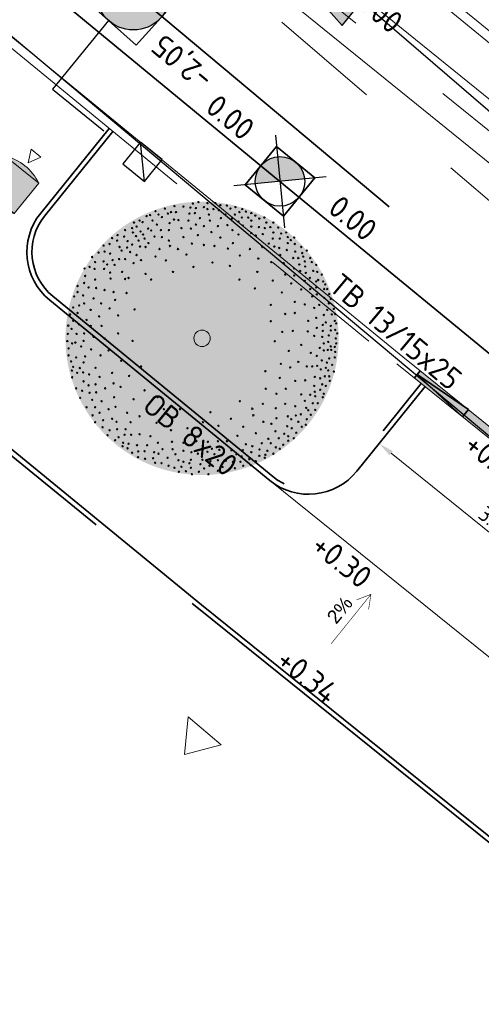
# Model space of a CAD drawing. Header units: metres. Extents: x 92403 to 95147, y 464428 to 465602.
# Tile 444 of 568: x 93223 to 93231, y 465119 to 465135. Entities that reach past the tile are written whole.
import ezdxf
from ezdxf.enums import TextEntityAlignment as Align

# ---------------------------------------------------------------- set-up
doc = ezdxf.new("R2010")
doc.units = ezdxf.units.M
for name, pattern in [('RI-DRAINAGE', [19.2, 6, -1.8, 1.8, -1.8, 2.4, -1.8, 1.8, -1.8]), ('RI-GWA', [18.45, 6, -1.8, 1.75, -1.8, 1.75, -1.8, 1.75, -1.8]), ('RI-HWA', [7.4, 5, -2.4]), ('RI-HWA_KOLKAANSLUITING', [4.3, 2.5, -1.8]), ('VH-OPSLUITBAND_80X200', [14, 8, -2, 2, -2]), ('VH-TROTTOIRBAND', [15, 5, -2, 2, -2, 2, -2])]:
    doc.linetypes.add(name, pattern=pattern)
doc.layers.get('0').update_dxf_attribs({"linetype": 'CONTINUOUS'})
doc.layers.get('Defpoints').update_dxf_attribs({"linetype": 'CONTINUOUS'})
for name, color, linetype, lineweight, true_color in [('B-OI-RI-GWA_TRANSPORTLEIDING-G', 7, 'RI-GWA', 18, 0xff8400), ('N-OI-RI-DRAINAGE_DRAIN_PVC-G', 7, 'RI-DRAINAGE', 18, 0x00ff04), ('N-OI-RI-HWA_RIOOLPUT_INSPECTIEPUT-S', 7, 'CONTINUOUS', 25, 0x007bff), ('N-OI-RI-HWA_STROOMRICHTING-S', 7, 'CONTINUOUS', 25, 0x007bff), ('N-OI-RI-HWA_TRANSPORTLEIDING-G', 7, 'RI-HWA', 35, 0x007bff), ('N-RO-GR-BOOM-V', 7, 'CONTINUOUS', 18, 0x002600)]:
    doc.layers.add(name, color=color, linetype=linetype, lineweight=lineweight, true_color=true_color)
for name, color, linetype, lineweight in [('B-RO-OG-TOPOGRAFIE_BEBOUWING_ENTREE-S', 7, 'CONTINUOUS', 5), ('B-WE-RI-GWA_STROOMRICHTING-S', 30, 'CONTINUOUS', 25), ('B-WE-VH-VERHARDING_FUNDERING-G', 252, 'CONTINUOUS', 18), ('hulplijn tijdelijk', 7, 'CONTINUOUS', 18), ('N-RO-IE-MEUBILAIR_WEGMEUBILAIR_AFVALBAK-140L-S', 7, 'CONTINUOUS', 9), ('N-WE-GW-ONTGRAVING-V', 2, 'CONTINUOUS', 30), ('N-WE-RI-HWA_KOLK_STRAATKOLK-S', 150, 'CONTINUOUS', 25), ('N-WE-RI-HWA_KOLK_TROTTOIRKOLK-S', 150, 'CONTINUOUS', 25), ('N-WE-RI-HWA_KOLKAANSLUITING-G', 150, 'RI-HWA_KOLKAANSLUITING', 25), ('N-WE-VH-KANTOPSLUITING_ELEMENT_VERLOOPBAND-G', 252, 'CONTINUOUS', 35), ('N-WE-VH-KANTOPSLUITING_OPSLUITBAND_80X200-G', 7, 'VH-OPSLUITBAND_80X200', 35), ('N-WE-VH-KANTOPSLUITING_TROTTOIRBAND-G', 7, 'VH-TROTTOIRBAND', 35), ('N-WE-VH-KANTOPSLUITING_TROTTOIRBAND_130 150-T18', 10, 'CONTINUOUS', 18), ('N-WE-VH-KANTOPSLUITING_VOORKANTBAND-G', 50, 'CONTINUOUS', 35), ('N-WE-VH-VERHARDING_BETON_INRITBLOKKEN-A', 253, 'CONTINUOUS', 0), ('V-OI-RI-GWA_RIOOLPUT_INSPECTIEPUT-S', 30, 'CONTINUOUS', 25), ('V-WE-RI-GWA_STROOMRICHTING-S', 30, 'CONTINUOUS', 25), ('V-WE-RI-VOLSCHUIMEN-G', 130, 'CONTINUOUS-V', 35), ('X-XX-AL-HOOGTELABEL-T-afschot', 7, 'CONTINUOUS', 18), ('X-XX-AL-HOOGTELABEL-T18', 7, 'CONTINUOUS', 18), ('X-XX-AL-M', 7, 'CONTINUOUS', 18)]:
    doc.layers.add(name, color=color, linetype=linetype, lineweight=lineweight)
doc.layers.add('N-RO-GR-BOOM-S', color=7, linetype='CONTINUOUS', lineweight=9, true_color=0x005700, transparency=0.3)
doc.styles.add('1_500_2mm', font='arial.ttf', dxfattribs={"height": 1})
doc.styles.add('NLCS-ISO', font='NLCS-ISO.ttf')
doc.styles.add('NLCS-ISO-M100-T25', font='NLCS-ISO.ttf', dxfattribs={"height": 0.25})
doc.styles.add('NLCS-ISO-M200-T18', font='NLCS-ISO.ttf', dxfattribs={"height": 0.36})
doc.linetypes.add('CONTINUOUS-V', pattern='A,3.5,[24,NLCS.SHX,S=0.5,R=0,X=0,Y=0],3.5', length=7)
doc.dimstyles.new('NLCS-M100-T25-PIJL_L2_H1', dxfattribs={"dimscale": 0.1, "dimtxt": 2.5, "dimasz": 2.5, "dimexe": 2, "dimexo": 2, "dimgap": 0.7, "dimtad": 1, "dimzin": 0, "dimdsep": 46, "dimtxsty": 'NLCS-ISO-M100-T25', "dimcen": 0, "dimdle": 2, "dimclrd": 256, "dimclre": 256, "dimclrt": 256, "dimadec": 1, "dimazin": 0, "dimtfac": 1, "dimtdec": 3, "dimtofl": 0, "dimtmove": 0, "dimatfit": 3, "dimfxl": 2, "dimfxlon": 1, "dimtfillclr": 256, "dimtolj": 1, "dimtzin": 0, "dimlwd": -1, "dimlwe": -1, "dimarcsym": 0})

# ---------------------------------------------------------------- blocks, each defined once
blk = doc.blocks.new('SRO-BEBOUWING_ENTREE')
blk.add_lwpolyline([(0, 0.35), (0, -0.35), (0.5, 0)], close=True)
blk = doc.blocks.new('afvalbak 140l')
at = {"layer": 'N-RO-IE-MEUBILAIR_WEGMEUBILAIR_AFVALBAK-140L-S', "true_color": 0x939598}
h = blk.add_hatch(color=252, dxfattribs=at)
h.dxf.hatch_style = 1
edge = h.paths.add_edge_path()
edge.add_arc((-0.113, -0.347), 0.811, 120.1241, 171.2291)
edge.add_line((-0.915, -0.223), (-0.395, -0.578))
edge.add_arc((-0.802, 0.124), 0.811, 300.1241, 351.2291)
edge.add_line((0, 0), (-0.52, 0.355))
at = {"layer": 'N-RO-IE-MEUBILAIR_WEGMEUBILAIR_AFVALBAK-140L-S', "flags": 128}
for points in [[(-0.944, 0.353), (-0.835, 0.157), (-1.057, 0.188), (-0.944, 0.353)], [(-0.52, 0.355), (-0.915, -0.223), (-0.395, -0.578), (0, 0), (-0.52, 0.355)], [(0.021, -0.56), (0.134, -0.395), (-0.087, -0.365), (0.021, -0.56)]]:
    blk.add_lwpolyline(points, dxfattribs=at)
for points in [[(-0.915, -0.223, -0.226759), (-0.52, 0.355, -1.423564)], [(-0.395, -0.578, 0.226759), (0, 0, 1.423564)]]:
    blk.add_lwpolyline(points, format="xyb", dxfattribs=at)
blk = doc.blocks.new('*D75')
at = {"layer": 'Defpoints', "color": 0, "transparency": 16777216}
for p in [(93229.938, 465128.839), (93229.143, 465127.854), (93232.738, 465126.576)]:
    blk.add_point(p, dxfattribs=at)
at = {"layer": 'X-XX-AL-M', "transparency": 16777216}
for p, q in [((93229.268, 465128.01), (93229.017, 465127.699)), ((93231.748, 465125.749), (93229.337, 465127.697)), ((93232.068, 465125.748), (93231.817, 465125.436))]:
    blk.add_line(p, q, dxfattribs=at)
for points in [[(93229.363, 465127.73), (93229.311, 465127.665), (93229.143, 465127.854)], [(93231.775, 465125.782), (93231.722, 465125.717), (93231.943, 465125.592)]]:
    blk.add_solid(points, dxfattribs=at)
at = {"layer": 'X-XX-AL-M', "transparency": 16777216, "insert": (93231.022, 465126.587), "char_height": 0.25, "attachment_point": 5, "rotation": 321.0633, "style": 'NLCS-ISO-M100-T25'}
blk.add_mtext('\\A1;3.60', dxfattribs=at)
blk = doc.blocks.new('TROTTOIRKOLK 450X450')
at = {"layer": 'N-WE-RI-HWA_KOLK_TROTTOIRKOLK-S'}
blk.add_line((-0.45, 0), (0, 0.45), dxfattribs=at)
at = {"layer": 'N-WE-RI-HWA_KOLK_TROTTOIRKOLK-S', "flags": 128}
blk.add_lwpolyline([(-0.45, 0), (0, 0), (0, 0.45), (-0.45, 0.45)], close=True, dxfattribs=at)
blk = doc.blocks.new('*U263')
at = {"ltscale": 0.1, "style": 'NLCS-ISO'}
blk.add_attdef('JVA', text='', height=1.8, dxfattribs=at).set_placement((0, 4.6), align=Align.TOP_CENTER)
for tag, p in [('BOBL', (-114.075, 0)), ('MAT', (-0.5, -3.74))]:
    blk.add_attdef(tag, text='', height=1.8, dxfattribs=at).set_placement(p, align=Align.BOTTOM_RIGHT)
for tag, p in [('BOBR', (115.149, 0)), ('DIA', (0.5, -3.74))]:
    blk.add_attdef(tag, text='', height=1.8, dxfattribs=at).set_placement(p, align=Align.BOTTOM_LEFT)
at = {"ltscale": 0.1, "style": 'NLCS-ISO', "flags": 1}
blk.add_attdef('PUTNR-L', text='', height=1.8, dxfattribs=at).set_placement((-0.822, -5.885), align=Align.BOTTOM_RIGHT)
blk.add_attdef('PUTNR-L', text='', height=1.8, dxfattribs=at).set_placement((1.948, -5.77), align=Align.BOTTOM_LEFT)
blk = doc.blocks.new('N-SRI-PUT_HWA-SO')
h = blk.add_hatch(color=256)
h.dxf.hatch_style = 1
h.paths.add_polyline_path([(-2, 0, 1), (2, 0, 1)])
at = {"lineweight": -3, "flags": 128}
blk.add_lwpolyline([(-2, -2), (2, -2), (2, 2), (-2, 2)], close=True, dxfattribs=at)
at = {"lineweight": -3}
blk.add_circle((0, 0), 2, dxfattribs=at)
blk = doc.blocks.new('V-SRI-PUT_GWA-SO')
blk.add_hatch(color=256).paths.add_polyline_path([(1.414, 1.414, 0.664858), (-2, 0.018), (-2, -0.018, 0.196534), (-1.414, -1.414)])
at = {"ltscale": 0.1, "flags": 128}
for points in [[(-2.652, 2.652), (2.652, -2.652)], [(2.652, 2.652), (-2.652, -2.652)]]:
    blk.add_lwpolyline(points, dxfattribs=at)
at = {"flags": 128}
blk.add_lwpolyline([(-2, 2), (2, 2), (2, -2), (-2, -2)], close=True, dxfattribs=at)
at = {"lineweight": -3, "flags": 128}
blk.add_lwpolyline([(2, -2), (2, 2), (-2, 2), (-2, -2)], close=True, dxfattribs=at)
at = {"lineweight": -3}
blk.add_circle((0, 0), 2, dxfattribs=at)
blk = doc.blocks.new('*U297')
at = {"layer": 'N-RO-GR-BOOM-V', "linetype": 'ByBlock', "ltscale": 1, "transparency": 33554567}
h = blk.add_hatch(color=98, dxfattribs=at)
h.dxf.hatch_style = 1
h.set_gradient(color1=(0, 51, 0), color2=(184, 200, 91), rotation=177, centered=1, name='INVCURVED')
edge = h.paths.add_edge_path()
edge.add_arc((0, 0), 1.5, 0, 360)
at = {"color": 0, "lineweight": -2}
for centre, radius in [((-0.407, 1.424), 0.00758), ((-0.303, 1.451), 0.00758), ((-0.204, 1.445), 0.00758), ((-0.127, 1.435), 0.00758), ((-0.1, 1.478), 0.00758), ((-0.067, 1.429), 0.00758), ((-0.04, 1.495), 0.00758), ((0.021, 1.44), 0.00758), ((0.059, 1.484), 0.00758), ((0.059, 1.418), 0.00758), ((0.125, 1.418), 0.00758), ((0.147, 1.484), 0.00758), ((0.185, 1.407), 0.00758), ((0.201, 1.462), 0.00758), ((0.273, 1.456), 0.00758), ((0.311, 1.424), 0.00758), ((0.366, 1.44), 0.00758), ((0.442, 1.418), 0.00758), ((-0.686, 1.292), 0.00758), ((-0.609, 1.341), 0.00758), ((-0.571, 1.352), 0.00758), ((-0.544, 1.292), 0.00758), ((-0.511, 1.396), 0.00758), ((-0.478, 1.358), 0.00758), ((-0.44, 1.33), 0.00758), ((-0.374, 1.369), 0.00758), ((-0.341, 1.385), 0.00758), ((-0.308, 1.303), 0.00758), ((-0.286, 1.385), 0.00758), ((-0.259, 1.297), 0.00758), ((-0.149, 1.292), 0.00758), ((-0.138, 1.369), 0.00758), ((-0.078, 1.374), 0.00758), ((-0.023, 1.319), 0.00758), ((0.076, 1.358), 0.00758), ((0.087, 1.292), 0.00758), ((0.207, 1.319), 0.00758), ((0.256, 1.358), 0.00758), ((0.328, 1.314), 0.00758), ((0.361, 1.358), 0.00758), ((0.41, 1.385), 0.00758), ((0.437, 1.325), 0.00758), ((0.481, 1.391), 0.00758), ((0.508, 1.325), 0.00758), ((0.541, 1.374), 0.00758), ((0.541, 1.292), 0.00758), ((0.585, 1.347), 0.00758), ((0.629, 1.314), 0.00758), ((0.684, 1.325), 0.00758), ((-0.845, 1.188), 0.00758), ((-0.768, 1.21), 0.00758), ((-0.747, 1.27), 0.00758), ((-0.719, 1.226), 0.00758), ((-0.653, 1.275), 0.00758), ((-0.593, 1.204), 0.00758), ((-0.56, 1.183), 0.00758), ((-0.495, 1.248), 0.00758), ((-0.451, 1.188), 0.00758), ((-0.363, 1.188), 0.00758), ((-0.357, 1.265), 0.00758), ((-0.226, 1.21), 0.00758), ((-0.122, 1.204), 0.00758), ((-0.067, 1.248), 0.00758), ((0.021, 1.232), 0.00758), ((0.174, 1.232), 0.00758), ((0.278, 1.243), 0.00758), ((0.333, 1.188), 0.00758), ((0.399, 1.281), 0.00758), ((0.448, 1.237), 0.00758), ((0.541, 1.226), 0.00758), ((0.624, 1.221), 0.00758), ((0.689, 1.21), 0.00758), ((0.706, 1.27), 0.00758), ((0.75, 1.221), 0.00758), ((0.783, 1.27), 0.00758), ((0.837, 1.215), 0.00758), ((-0.988, 1.1), 0.00758), ((-0.933, 1.073), 0.00758), ((-0.928, 1.133), 0.00758), ((-0.856, 1.117), 0.00758), ((-0.758, 1.161), 0.00758), ((-0.725, 1.122), 0.00758), ((-0.697, 1.073), 0.00758), ((-0.675, 1.172), 0.00758), ((-0.648, 1.139), 0.00758), ((-0.631, 1.095), 0.00758), ((-0.522, 1.117), 0.00758), ((-0.44, 1.111), 0.00758), ((-0.363, 1.073), 0.00758), ((-0.204, 1.111), 0.00758), ((-0.045, 1.133), 0.00758), ((0.103, 1.166), 0.00758), ((0.201, 1.106), 0.00758), ((0.399, 1.139), 0.00758), ((0.541, 1.155), 0.00758), ((0.591, 1.128), 0.00758), ((0.667, 1.144), 0.00758), ((0.777, 1.095), 0.00758), ((0.783, 1.161), 0.00758), ((0.854, 1.095), 0.00758), ((0.87, 1.15), 0.00758), ((0.925, 1.161), 0.00758), ((0.941, 1.111), 0.00758), ((0.974, 1.078), 0.00758), ((1.013, 1.106), 0.00758), ((-1.081, 1.018), 0.00758), ((-1.015, 1.035), 0.00758), ((-0.906, 1.002), 0.00758), ((-0.823, 0.996), 0.00758), ((-0.818, 1.067), 0.00758), ((-0.768, 1.029), 0.00758), ((-0.681, 1.007), 0.00758), ((-0.62, 1.002), 0.00758), ((-0.588, 1.045), 0.00758), ((-0.467, 0.98), 0.00758), ((-0.352, 1.013), 0.00758), ((-0.264, 0.98), 0.00758), ((-0.111, 1.04), 0.00758), ((0.021, 1.024), 0.00758), ((0.136, 1.013), 0.00758), ((0.284, 0.985), 0.00758), ((0.339, 1.045), 0.00758), ((0.525, 0.98), 0.00758), ((0.662, 1.002), 0.00758), ((0.733, 1.04), 0.00758), ((0.794, 1.007), 0.00758), ((0.848, 0.991), 0.00758), ((0.93, 0.969), 0.00758), ((0.941, 1.045), 0.00758), ((1.018, 1.035), 0.00758), ((1.089, 1.002), 0.00758), ((-1.207, 0.892), 0.00758), ((-1.136, 0.941), 0.00758), ((-1.07, 0.952), 0.00758), ((-1.01, 0.93), 0.00758), ((-0.982, 0.859), 0.00758), ((-0.911, 0.87), 0.00758), ((-0.884, 0.963), 0.00758), ((-0.845, 0.87), 0.00758), ((-0.79, 0.947), 0.00758), ((-0.719, 0.914), 0.00758), ((-0.67, 0.859), 0.00758), ((-0.511, 0.897), 0.00758), ((-0.171, 0.919), 0.00758), ((0.415, 0.908), 0.00758), ((0.618, 0.875), 0.00758), ((0.859, 0.914), 0.00758), ((1.002, 0.881), 0.00758), ((1.024, 0.952), 0.00758), ((1.057, 0.881), 0.00758), ((1.1, 0.936), 0.00758), ((1.111, 0.897), 0.00758), ((1.149, 0.963), 0.00758), ((1.188, 0.881), 0.00758), ((-1.289, 0.766), 0.00758), ((-1.234, 0.783), 0.00758), ((-1.18, 0.761), 0.00758), ((-1.174, 0.837), 0.00758), ((-1.081, 0.843), 0.00758), ((-1.075, 0.761), 0.00758), ((-1.042, 0.81), 0.00758), ((-0.96, 0.805), 0.00758), ((-0.752, 0.826), 0.00758), ((-0.396, 0.854), 0.00758), ((-0.094, 0.783), 0.00758), ((0.114, 0.832), 0.00758), ((0.306, 0.794), 0.00758), ((0.761, 0.837), 0.00758), ((0.897, 0.826), 0.00758), ((1.013, 0.766), 0.00758), ((1.068, 0.81), 0.00758), ((1.128, 0.843), 0.00758), ((1.133, 0.788), 0.00758), ((1.204, 0.837), 0.00758), ((1.254, 0.805), 0.00758), ((-1.284, 0.684), 0.00758), ((-1.174, 0.645), 0.00758), ((-1.01, 0.722), 0.00758), ((-1.004, 0.656), 0.00758), ((-0.878, 0.728), 0.00758), ((-0.845, 0.651), 0.00758), ((-0.807, 0.662), 0.00758), ((-0.62, 0.706), 0.00758), ((-0.56, 0.645), 0.00758), ((-0.319, 0.728), 0.00758), ((0.41, 0.645), 0.00758), ((0.607, 0.728), 0.00758), ((0.914, 0.7), 0.00758), ((1.013, 0.689), 0.00758), ((1.078, 0.739), 0.00758), ((1.139, 0.717), 0.00758), ((1.182, 0.662), 0.00758), ((1.221, 0.739), 0.00758), ((1.265, 0.728), 0.00758), ((1.314, 0.7), 0.00758), ((-1.366, 0.574), 0.00758), ((-1.295, 0.607), 0.00758), ((-1.245, 0.558), 0.00758), ((-1.163, 0.552), 0.00758), ((0.58, 0.547), 0.00758), ((0.777, 0.634), 0.00758), ((0.98, 0.602), 0.00758), ((1.089, 0.536), 0.00758), ((1.128, 0.629), 0.00758), ((1.188, 0.541), 0.00758), ((1.254, 0.624), 0.00758), ((1.254, 0.558), 0.00758), ((1.276, 0.64), 0.00758), ((1.33, 0.624), 0.00758), ((1.341, 0.541), 0.00758), ((1.352, 0.591), 0.00758), ((1.374, 0.541), 0.00758), ((-1.404, 0.459), 0.00758), ((-1.366, 0.508), 0.00758), ((-1.306, 0.47), 0.00758), ((-1.191, 0.437), 0.00758), ((-1.07, 0.53), 0.00758), ((-0.971, 0.508), 0.00758), ((-0.829, 0.497), 0.00758), ((0.876, 0.503), 0.00758), ((1.21, 0.459), 0.00758), ((1.259, 0.481), 0.00758), ((1.341, 0.443), 0.00758), ((1.396, 0.486), 0.00758), ((1.413, 0.432), 0.00758), ((-1.415, 0.339), 0.00758), ((-1.349, 0.361), 0.00758), ((-1.295, 0.383), 0.00758), ((-1.108, 0.383), 0.00758), ((-1.015, 0.328), 0.00758), ((-0.955, 0.421), 0.00758), ((-0.741, 0.317), 0.00758), ((0.755, 0.366), 0.00758), ((1.018, 0.4), 0.00758), ((1.128, 0.372), 0.00758), ((1.232, 0.333), 0.00758), ((1.287, 0.366), 0.00758), ((1.391, 0.383), 0.00758), ((1.446, 0.322), 0.00758), ((-1.448, 0.262), 0.00758), ((-1.366, 0.278), 0.00758), ((-1.223, 0.311), 0.00758), ((-1.13, 0.24), 0.00758), ((-0.922, 0.251), 0.00758), ((0.914, 0.267), 0.00758), ((1.018, 0.278), 0.00758), ((1.254, 0.224), 0.00758), ((1.336, 0.256), 0.00758), ((1.374, 0.311), 0.00758), ((1.424, 0.262), 0.00758), ((1.462, 0.267), 0.00758), ((-1.468, 0.139), 0.00758), ((-1.432, 0.103), 0.00758), ((-1.415, 0.191), 0.00758), ((-1.349, 0.153), 0.00758), ((-1.267, 0.202), 0.00758), ((-1.223, 0.136), 0.00758), ((-1.103, 0.136), 0.00758), ((0.755, 0.187), 0.00758), ((1.166, 0.191), 0.00758), ((1.259, 0.114), 0.00758), ((1.325, 0.147), 0.00758), ((1.358, 0.174), 0.00758), ((1.413, 0.136), 0.00758), ((1.457, 0.191), 0.00758), ((1.473, 0.164), 0.00758), ((-1.475, 0.048), 0.00758), ((-1.377, 0.048), 0.00758), ((-1.295, 0.054), 0.00758), ((-1.191, 0.015), 0.00758), ((-1.07, -0.001), 0.00758), ((-0.922, 0.054), 0.00758), ((0, 0), 0.09), ((0.881, 0.07), 0.00758), ((0.996, 0.081), 0.00758), ((1.16, 0.076), 0.00758), ((1.232, 0.026), 0.00758), ((1.32, 0.015), 0.00758), ((1.325, 0.081), 0.00758), ((1.391, 0.032), 0.00758), ((1.413, 0.087), 0.00758), ((1.462, 0.092), 0.00758), ((1.468, -0.001), 0.00758), ((1.484, 0.054), 0.00758), ((-1.479, -0.031), 0.00758), ((-1.465, -0.111), 0.00758), ((-1.426, -0.056), 0.00758), ((-1.391, -0.047), 0.00758), ((-1.327, -0.089), 0.00758), ((-1.3, -0.028), 0.00758), ((-0.763, -0.028), 0.00758), ((0.799, -0.032), 0.00758), ((1.089, -0.072), 0.00758), ((1.292, -0.105), 0.00758), ((1.336, -0.056), 0.00758), ((1.385, -0.039), 0.00758), ((1.413, -0.089), 0.00758), ((1.457, -0.094), 0.00758), ((1.473, -0.056), 0.00758), ((-1.465, -0.187), 0.00758), ((-1.382, -0.209), 0.00758), ((-1.284, -0.198), 0.00758), ((-1.218, -0.122), 0.00758), ((-1.114, -0.187), 0.00758), ((-1.026, -0.133), 0.00758), ((0.952, -0.138), 0.00758), ((1.193, -0.16), 0.00758), ((1.259, -0.193), 0.00758), ((1.336, -0.133), 0.00758), ((1.38, -0.127), 0.00758), ((1.396, -0.22), 0.00758), ((1.418, -0.127), 0.00758), ((1.457, -0.209), 0.00758), ((1.462, -0.149), 0.00758), ((-1.437, -0.253), 0.00758), ((-1.415, -0.313), 0.00758), ((-1.342, -0.326), 0.00758), ((-1.3, -0.264), 0.00758), ((-1.169, -0.324), 0.00758), ((-0.889, -0.247), 0.00758), ((-0.67, -0.308), 0.00758), ((0.865, -0.28), 0.00758), ((0.969, -0.319), 0.00758), ((1.057, -0.258), 0.00758), ((1.149, -0.308), 0.00758), ((1.21, -0.308), 0.00758), ((1.265, -0.302), 0.00758), ((1.314, -0.242), 0.00758), ((1.358, -0.324), 0.00758), ((1.371, -0.266), 0.00758), ((1.429, -0.291), 0.00758), ((-1.429, -0.354), 0.00758), ((-1.426, -0.428), 0.00758), ((-1.371, -0.379), 0.00758), ((-1.306, -0.374), 0.00758), ((-1.24, -0.396), 0.00758), ((-1.125, -0.423), 0.00758), ((-0.988, -0.379), 0.00758), ((-0.801, -0.412), 0.00758), ((0.695, -0.361), 0.00758), ((0.854, -0.434), 0.00758), ((1.237, -0.423), 0.00758), ((1.298, -0.439), 0.00758), ((1.303, -0.341), 0.00758), ((1.347, -0.417), 0.00758), ((1.385, -0.352), 0.00758), ((1.396, -0.417), 0.00758), ((1.448, -0.365), 0.00758), ((-1.3, -0.472), 0.00758), ((-1.245, -0.516), 0.00758), ((-1.169, -0.505), 0.00758), ((-0.971, -0.494), 0.00758), ((-0.895, -0.533), 0.00758), ((1.024, -0.467), 0.00758), ((1.133, -0.461), 0.00758), ((1.232, -0.522), 0.00758), ((1.32, -0.505), 0.00758), ((1.358, -0.522), 0.00758), ((1.402, -0.467), 0.00758), ((-1.382, -0.549), 0.00758), ((-1.338, -0.653), 0.00758), ((-1.317, -0.576), 0.00758), ((-1.234, -0.598), 0.00758), ((-1.163, -0.593), 0.00758), ((-1.064, -0.549), 0.00758), ((-0.966, -0.647), 0.00758), ((-0.631, -0.571), 0.00758), ((-0.489, -0.647), 0.00758), ((0.7, -0.554), 0.00758), ((0.816, -0.609), 0.00758), ((0.919, -0.554), 0.00758), ((1.089, -0.615), 0.00758), ((1.188, -0.62), 0.00758), ((1.237, -0.587), 0.00758), ((1.243, -0.636), 0.00758), ((1.298, -0.565), 0.00758), ((1.325, -0.647), 0.00758), ((1.336, -0.609), 0.00758), ((-1.267, -0.757), 0.00758), ((-1.207, -0.675), 0.00758), ((-1.174, -0.757), 0.00758), ((-1.103, -0.691), 0.00758), ((-0.95, -0.752), 0.00758), ((-0.752, -0.669), 0.00758), ((-0.599, -0.741), 0.00758), ((0.415, -0.69), 0.00758), ((0.667, -0.719), 0.00758), ((0.914, -0.719), 0.00758), ((1.024, -0.746), 0.00758), ((1.128, -0.686), 0.00758), ((1.144, -0.763), 0.00758), ((1.215, -0.713), 0.00758), ((1.27, -0.713), 0.00758), ((-1.202, -0.845), 0.00758), ((-1.125, -0.817), 0.00758), ((-1.026, -0.779), 0.00758), ((-0.823, -0.817), 0.00758), ((-0.686, -0.856), 0.00758), ((-0.418, -0.779), 0.00758), ((-0.243, -0.779), 0.00758), ((0.092, -0.811), 0.00758), ((0.552, -0.772), 0.00758), ((0.563, -0.845), 0.00758), ((0.81, -0.768), 0.00758), ((0.941, -0.856), 0.00758), ((1.031, -0.847), 0.00758), ((1.084, -0.834), 0.00758), ((1.166, -0.79), 0.00758), ((1.193, -0.839), 0.00758), ((1.243, -0.785), 0.00758), ((-1.174, -0.921), 0.00758), ((-1.092, -0.976), 0.00758), ((-1.086, -0.899), 0.00758), ((-0.988, -0.883), 0.00758), ((-0.939, -0.916), 0.00758), ((-0.785, -0.921), 0.00758), ((-0.5, -0.927), 0.00758), ((0.01, -0.921), 0.00758), ((0.18, -0.96), 0.00758), ((0.317, -0.883), 0.00758), ((0.453, -0.971), 0.00758), ((0.673, -0.916), 0.00758), ((0.761, -0.938), 0.00758), ((0.816, -0.877), 0.00758), ((0.936, -0.965), 0.00758), ((0.98, -0.888), 0.00758), ((1.057, -0.916), 0.00758), ((1.095, -0.971), 0.00758), ((1.139, -0.949), 0.00758), ((1.149, -0.888), 0.00758), ((-1.037, -1.064), 0.00758), ((-1.015, -1.009), 0.00758), ((-0.933, -0.998), 0.00758), ((-0.917, -1.086), 0.00758), ((-0.851, -1.058), 0.00758), ((-0.84, -0.998), 0.00758), ((-0.779, -1.058), 0.00758), ((-0.686, -1.053), 0.00758), ((-0.566, -1.075), 0.00758), ((-0.341, -1.009), 0.00758), ((-0.16, -0.987), 0.00758), ((0.388, -1.069), 0.00758), ((0.591, -1.042), 0.00758), ((0.805, -1.02), 0.00758), ((0.903, -1.047), 0.00758), ((0.947, -1.075), 0.00758), ((0.985, -0.987), 0.00758), ((1.035, -1.036), 0.00758), ((-0.955, -1.119), 0.00758), ((-0.873, -1.185), 0.00758), ((-0.867, -1.146), 0.00758), ((-0.807, -1.157), 0.00758), ((-0.714, -1.174), 0.00758), ((-0.604, -1.174), 0.00758), ((-0.484, -1.146), 0.00758), ((-0.33, -1.135), 0.00758), ((-0.204, -1.146), 0.00758), ((-0.062, -1.13), 0.00758), ((0.065, -1.135), 0.00758), ((0.174, -1.13), 0.00758), ((0.273, -1.13), 0.00758), ((0.481, -1.163), 0.00758), ((0.552, -1.185), 0.00758), ((0.656, -1.152), 0.00758), ((0.728, -1.102), 0.00758), ((0.755, -1.152), 0.00758), ((0.81, -1.196), 0.00758), ((0.843, -1.097), 0.00758), ((0.892, -1.168), 0.00758), ((0.947, -1.124), 0.00758), ((1.007, -1.097), 0.00758), ((-0.818, -1.207), 0.00758), ((-0.768, -1.256), 0.00758), ((-0.7, -1.241), 0.00758), ((-0.631, -1.239), 0.00758), ((-0.527, -1.25), 0.00758), ((-0.478, -1.266), 0.00758), ((-0.434, -1.217), 0.00758), ((-0.324, -1.217), 0.00758), ((-0.292, -1.272), 0.00758), ((-0.204, -1.234), 0.00758), ((-0.116, -1.25), 0.00758), ((-0.045, -1.266), 0.00758), ((0.059, -1.245), 0.00758), ((0.109, -1.212), 0.00758), ((0.136, -1.272), 0.00758), ((0.19, -1.223), 0.00758), ((0.322, -1.228), 0.00758), ((0.377, -1.272), 0.00758), ((0.434, -1.296), 0.00758), ((0.448, -1.228), 0.00758), ((0.541, -1.25), 0.00758), ((0.629, -1.288), 0.00758), ((0.631, -1.219), 0.00758), ((0.695, -1.277), 0.00758), ((0.717, -1.234), 0.00758), ((0.783, -1.266), 0.00758), ((0.854, -1.212), 0.00758), ((-0.703, -1.305), 0.00758), ((-0.626, -1.321), 0.00758), ((-0.538, -1.316), 0.00758), ((-0.516, -1.365), 0.00758), ((-0.445, -1.371), 0.00758), ((-0.379, -1.31), 0.00758), ((-0.368, -1.398), 0.00758), ((-0.259, -1.338), 0.00758), ((-0.226, -1.409), 0.00758), ((-0.204, -1.354), 0.00758), ((-0.138, -1.371), 0.00758), ((-0.122, -1.332), 0.00758), ((-0.018, -1.382), 0.00758), ((0.004, -1.332), 0.00758), ((0.081, -1.398), 0.00758), ((0.092, -1.349), 0.00758), ((0.174, -1.338), 0.00758), ((0.226, -1.411), 0.00758), ((0.262, -1.343), 0.00758), ((0.339, -1.354), 0.00758), ((0.421, -1.354), 0.00758), ((0.453, -1.398), 0.00758), ((0.519, -1.327), 0.00758), ((0.536, -1.393), 0.00758), ((0.591, -1.349), 0.00758), ((0.689, -1.31), 0.00758), ((-0.303, -1.42), 0.00758), ((-0.254, -1.464), 0.00758), ((-0.177, -1.458), 0.00758), ((-0.122, -1.42), 0.00758), ((-0.111, -1.491), 0.00758), ((-0.034, -1.464), 0.00758), ((0.023, -1.428), 0.00758), ((0.07, -1.491), 0.00758), ((0.174, -1.453), 0.00758), ((0.289, -1.447), 0.00758), ((0.361, -1.426), 0.00758)]:
    blk.add_circle(centre, radius, dxfattribs=at)
blk = doc.blocks.new('*U373')
at = {"ltscale": 0.1}
blk.add_hatch(color=256, dxfattribs=at).paths.add_polyline_path([(-2.5, 0), (2.5, -0.833), (2.5, 0.833)])
at = {"ltscale": 0.1, "flags": 128}
blk.add_lwpolyline([(-2.5, 0), (2.5, -0.833), (2.5, 0.833)], close=True, dxfattribs=at)
at = {"ltscale": 0.1, "style": 'NLCS-ISO'}
for tag, p in [('BOBL', (-143.067, 0)), ('MAT', (-1, 0.5))]:
    blk.add_attdef(tag, text='', height=1.8, dxfattribs=at).set_placement(p, align=Align.BOTTOM_RIGHT)
for tag, p in [('DIA', (1, 0.5)), ('BOBR', (142.966, 0))]:
    blk.add_attdef(tag, text='', height=1.8, dxfattribs=at).set_placement(p, align=Align.BOTTOM_LEFT)
blk.add_attdef('JVA', text='', height=1.8, dxfattribs=at).set_placement((0, -1), align=Align.TOP_CENTER)
blk = doc.blocks.new('*U422')
at = {"ltscale": 0.1, "style": 'NLCS-ISO'}
for tag, p in [('BOBL', (-108.834, 0)), ('MAT', (-1, 0.5))]:
    blk.add_attdef(tag, text='', height=1.8, dxfattribs=at).set_placement(p, align=Align.BOTTOM_RIGHT)
for tag, p in [('DIA', (1, 0.5)), ('BOBR', (105.492, 0))]:
    blk.add_attdef(tag, text='', height=1.8, dxfattribs=at).set_placement(p, align=Align.BOTTOM_LEFT)
blk.add_attdef('JVA', text='', height=1.8, dxfattribs=at).set_placement((0, -1), align=Align.TOP_CENTER)
blk = doc.blocks.new('*U423')
at = {"ltscale": 0.1, "style": 'NLCS-ISO'}
for tag, p in [('BOBL', (-80.099, 0)), ('MAT', (-1, 0.5))]:
    blk.add_attdef(tag, text='', height=1.8, dxfattribs=at).set_placement(p, align=Align.BOTTOM_RIGHT)
for tag, p in [('DIA', (1, 0.5)), ('BOBR', (82.964, 0))]:
    blk.add_attdef(tag, text='', height=1.8, dxfattribs=at).set_placement(p, align=Align.BOTTOM_LEFT)
blk.add_attdef('JVA', text='', height=1.8, dxfattribs=at).set_placement((0, -1), align=Align.TOP_CENTER)

msp = doc.modelspace()

# ---------------------------------------------------------------- hatches: boundary and pattern name
at = {"layer": 'N-WE-VH-VERHARDING_BETON_INRITBLOKKEN-A', "transparency": 33554687}
h = msp.add_hatch(color=256, dxfattribs=at)
h.dxf.hatch_style = 1
h.paths.add_polyline_path([(93232.825601, 465126.402581), (93232.919662, 465126.519426), (93229.803808, 465129.027703), (93229.709747, 465128.910859)])

# ---------------------------------------------------------------- linework, layer by layer
at = {"layer": 'B-OI-RI-GWA_TRANSPORTLEIDING-G'}
msp.add_lwpolyline([(93272.55, 465095.75), (93251.943, 465115.897), (93204.585, 465154.179), (93185.772, 465166.92)], dxfattribs=at)
at = {"layer": 'B-WE-VH-VERHARDING_FUNDERING-G', "lineweight": 13, "flags": 128}
for points in [[(93272.829632, 465096.036017), (93252.209137, 465116.196211), (93204.823305, 465154.500709), (93185.9963, 465167.251194)], [(93272.270368, 465095.463983), (93251.676863, 465115.597789), (93204.346695, 465153.857291), (93185.5477, 465166.588806)]]:
    msp.add_lwpolyline(points, dxfattribs=at)
at = {"layer": 'hulplijn tijdelijk', "flags": 128}
msp.add_lwpolyline([(93231.739616, 465123.746472), (93227.377413, 465127.258066)], dxfattribs=at)
at = {"layer": 'N-OI-RI-DRAINAGE_DRAIN_PVC-G', "flags": 128}
msp.add_lwpolyline([(93085.810838, 464868.712617), (93083.999667, 464867.318786), (93077.569115, 464875.204006), (93112.448972, 464904.002739), (93144.958362, 464937.716867), (93179.40523, 464980.983312), (93211.015025, 465025.284543), (93236.748188, 465064.451684), (93262.771855, 465104.36421), (93226.947519, 465135.184441), (93186.423425, 465165.431006), (93177.677718, 465156.184343), (93156.563325, 465121.91281), (93138.602154, 465091.157835)], dxfattribs=at)
at = {"layer": 'N-OI-RI-HWA_TRANSPORTLEIDING-G', "flags": 128}
msp.add_lwpolyline([(93263.354364, 465103.175266), (93225.177056, 465135.122468)], dxfattribs=at)
at = {"layer": 'N-WE-GW-ONTGRAVING-V', "flags": 128}
for points in [[(93135.970622, 465092.88365), (93137.440861, 465091.350565), (93155.619991, 465122.478751), (93177.191564, 465157.49235), (93177.762158, 465158.418502), (93179.383941, 465159.589108), (93186.29691, 465166.898052), (93224.970731, 465138.032503), (93232.264134, 465146.136858), (93210.039848, 465172.256601), (93213.08631, 465174.848718), (93237.70972, 465145.909334), (93228.30943, 465135.463828), (93263.946259, 465104.804911), (93273.565557, 465100.262213), (93306.956804, 465137.956634)], [(93235.8278, 465065.054087), (93260.636204, 465103.102765), (93222.360636, 465135.132193), (93223.492871, 465136.39032), (93186.54994, 465163.963959), (93181.37815, 465158.495928), (93182.152484, 465157.39757), (93160.05693, 465122.058116), (93139.488098, 465087.416048), (93137.93326, 465085.924948), (93133.573785, 465090.470773)]]:
    msp.add_lwpolyline(points, dxfattribs=at)
at = {"layer": 'N-WE-RI-HWA_KOLKAANSLUITING-G', "flags": 128}
msp.add_lwpolyline([(93224.775693, 465134.676478), (93223.870285, 465133.569701), (93225.149267, 465132.538912)], dxfattribs=at)
at = {"layer": 'N-WE-VH-KANTOPSLUITING_ELEMENT_VERLOOPBAND-G', "flags": 128}
for points in [[(93229.709747, 465128.910859), (93229.803808, 465129.027703)], [(93230.582771, 465128.400634), (93229.756778, 465128.969281), (93230.488711, 465128.283789)], [(93230.488711, 465128.283789), (93230.582771, 465128.400634)]]:
    msp.add_lwpolyline(points, dxfattribs=at)
at = {"layer": 'N-WE-VH-KANTOPSLUITING_OPSLUITBAND_80X200-G', "flags": 128}
msp.add_lwpolyline([(93193.525, 465151.59), (93193.588615, 465151.670305), (93195.451, 465150.195), (93203.38, 465143.7), (93204.456, 465142.846), (93218.807, 465131.263), (93226.227, 465125.193), (93233.54, 465119.306), (93240.747, 465113.477), (93247.52, 465108.006), (93253.441, 465103.234)], dxfattribs=at)
msp.add_lwpolyline([(93224.848336, 465132.884733), (93223.744685, 465131.518756, 0.412433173), (93223.877772, 465130.228488), (93227.427841, 465127.320173, 0.413583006), (93228.720096, 465127.458845), (93229.82103, 465128.82146)], format="xyb", dxfattribs=at)
at = {"layer": 'N-WE-VH-KANTOPSLUITING_TROTTOIRBAND-G', "lineweight": 15, "flags": 128}
msp.add_lwpolyline([(93409.226208, 465234.019436), (93409.128652, 465233.939651, 0.414213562), (93409.065203, 465233.306426), (93409.856557, 465232.338821, -0.414213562), (93409.814257, 465231.916671), (93381.522343, 465208.778144, -0.414213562), (93381.100193, 465208.820444), (93380.308838, 465209.788048, 0.414213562), (93379.675613, 465209.851498), (93376.049754, 465206.886091), (93364.772064, 465197.428939, 0.414213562), (93364.716402, 465196.794982), (93365.51959, 465195.837178, -0.414213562), (93365.482482, 465195.414539), (93362.340883, 465192.780084, -0.414213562), (93361.918245, 465192.817192), (93361.114209, 465193.776008, 0.412864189), (93360.481844, 465193.832999), (93349.401638, 465184.628102, 0.41054178), (93349.339473, 465183.998775), (93350.127722, 465183.025331, -0.400531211), (93350.087838, 465182.598076, -0.006243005), (93337.596947, 465172.777867), (93333.773863, 465169.772418, -0.414213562), (93333.352608, 465169.822858), (93332.580077, 465170.805556, 0.414213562), (93331.948195, 465170.881217), (93312.765922, 465155.801415, 0.414213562), (93312.690262, 465155.169533), (93313.453088, 465154.199179, -0.404626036), (93313.409911, 465153.783688, 0.006584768), (93307.849682, 465149.486879, 0.000777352), (93307.849318, 465149.486589, -0.414550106), (93307.427287, 465149.533959), (93306.648228, 465150.51171, 0.414541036), (93306.01547, 465150.582916, 0.0111353), (93296.82985, 465142.90598, 0.000505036), (93294.929437, 465141.124642, 0.414281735), (93294.90958, 465140.488481), (93295.765592, 465139.577519, -0.413745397), (93295.752222, 465139.153288, 0.001355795), (93290.679012, 465134.356767, 0.000431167), (93290.678825, 465134.356588, -0.414984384), (93290.254787, 465134.367151), (93289.393155, 465135.272917, 0.414281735), (93288.756881, 465135.288731, 0.001894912), (93281.70306, 465128.524344, 0.007732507), (93271.356442, 465118.042172, 0.414398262), (93271.370629, 465117.405733), (93272.274044, 465116.542262, -0.410940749), (93272.283361, 465116.117209, 0.003748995), (93267.4135, 465110.935116), (93267.266621, 465110.785557, -0.385792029), (93260.762851, 465110.407644), (93253.912458, 465115.928684), (93247.148689, 465121.392224), (93239.932672, 465127.228517), (93232.641773, 465133.097726), (93225.226828, 465139.163591), (93210.817285, 465150.793842), (93209.770142, 465151.624938), (93201.837464, 465158.122951), (93199.910649, 465159.649295), (93198.360933, 465160.87707), (93192.87345, 465165.224888, -0.463375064), (93192.68011, 465171.096308), (93202.287447, 465179.796213, -0.414213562), (93202.711191, 465179.77521), (93203.550233, 465178.848652, 0.414213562), (93204.185849, 465178.817147), (93218.566018, 465191.83908, 0.414213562), (93218.597523, 465192.474696), (93217.758481, 465193.401253, -0.414213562), (93217.779485, 465193.824997), (93218.279411, 465194.277704), (93222.852491, 465197.81358), (93223.978394, 465198.661971), (93225.030833, 465199.420116), (93227.812063, 465201.361465), (93227.86854, 465201.401449)], format="xyb", dxfattribs=at)
at = {"layer": 'N-WE-VH-KANTOPSLUITING_TROTTOIRBAND-G', "lineweight": 15}
msp.add_lwpolyline([(93222.010608, 465135.205534), (93229.428085, 465129.137598), (93235.084641, 465124.584044, -0.414703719), (93235.129894, 465124.161843), (93234.345216, 465123.190427, 0.414704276), (93234.413096, 465122.557126), (93235.474129, 465121.702989), (93242.683953, 465115.871706), (93249.502182, 465110.364259, 0.413921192), (93250.134663, 465110.431767), (93250.920814, 465111.404779, -0.413856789), (93251.34242, 465111.449822), (93258.049835, 465106.044016, -0.387640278), (93259.044906, 465099.581457)], format="xyb", dxfattribs=at)
at = {"layer": 'N-WE-VH-KANTOPSLUITING_VOORKANTBAND-G', "flags": 128}
msp.add_lwpolyline([(93193.462291, 465151.639675), (93193.575584, 465151.782693), (93193.638679, 465151.732706), (93195.501188, 465150.257302), (93203.430217, 465143.762278), (93204.50599, 465142.908458), (93218.857451, 465131.325087), (93226.277411, 465125.25512), (93233.590237, 465119.368259), (93240.797309, 465113.539202), (93247.570235, 465108.068261), (93253.491201, 465103.296288)], dxfattribs=at)
at = {"layer": 'N-WE-VH-KANTOPSLUITING_VOORKANTBAND-G', "linetype": 'Continuous', "lineweight": 15}
for points in [[(93210.723553, 465150.676733), (93225.132233, 465139.047177), (93232.547253, 465132.981251), (93239.838478, 465127.111781), (93247.054434, 465121.275537), (93253.818266, 465115.811945), (93260.668724, 465110.290853, 0.385792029), (93267.373642, 465110.680454), (93267.522071, 465110.831592, -0.003750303), (93272.39208, 465116.013863, 0.411486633), (93272.377992, 465116.650406), (93271.474271, 465117.514169, -0.414398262), (93271.464813, 465117.938462, -0.007732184), (93281.807734, 465128.416902, -0.001894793), (93288.860291, 465135.180074, -0.414281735), (93289.284474, 465135.169531), (93290.146048, 465134.263828, 0.414916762), (93290.78236, 465134.24805, -0.001355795), (93295.855008, 465139.044041, 0.413745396), (93295.874904, 465139.680237), (93295.018891, 465140.591199, -0.414281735), (93295.032129, 465141.015306, -0.000504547), (93296.93048, 465142.794714, -0.011132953), (93306.109075, 465150.465706, -0.414541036)], [(93259.16981, 465099.498397, 0.387640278), (93258.143968, 465106.160802), (93251.436547, 465111.566613, 0.413856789), (93250.804138, 465111.499048), (93250.017986, 465110.526036, -0.413862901), (93249.59638, 465110.480993), (93242.778207, 465115.988393), (93235.568323, 465121.819726), (93234.507156, 465122.67397, -0.414704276), (93234.461903, 465123.096171), (93235.246581, 465124.067588, 0.414703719), (93235.178701, 465124.700888), (93229.522606, 465129.254072), (93222.105202, 465135.321948)]]:
    msp.add_lwpolyline(points, format="xyb", dxfattribs=at)
at = {"layer": 'N-WE-VH-KANTOPSLUITING_VOORKANTBAND-G', "flags": 128}
msp.add_lwpolyline([(93224.786108, 465132.93501), (93223.682458, 465131.569033, 0.412433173), (93223.827118, 465130.166567), (93227.377413, 465127.258066), (93227.377413, 465127.258066, 0.413689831), (93228.782324, 465127.408568), (93229.883257, 465128.771183)], format="xyb", dxfattribs=at)
at = {"layer": 'V-WE-RI-VOLSCHUIMEN-G', "flags": 128}
msp.add_lwpolyline([(93254.912851, 465109.601901), (93227.542611, 465132.080976), (93192.380823, 465161.040633)], dxfattribs=at)
at = {"layer": 'X-XX-AL-HOOGTELABEL-T-afschot', "const_width": 0.008865}
for points in [[(93228.365473, 465124.62309), (93229.010174, 465125.423022)], [(93228.972306, 465125.180286), (93229.010174, 465125.423022), (93228.781024, 465125.334449)]]:
    msp.add_lwpolyline(points, dxfattribs=at)

# ---------------------------------------------------------------- block references
at = {"layer": 'B-RO-OG-TOPOGRAFIE_BEBOUWING_ENTREE-S', "ltscale": 1, "rotation": 229.7931377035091}
msp.add_blockref('SRO-BEBOUWING_ENTREE', (93226.326095, 465123.223743), dxfattribs=at)
at = {"layer": 'B-WE-RI-GWA_STROOMRICHTING-S'}
ref = msp.add_blockref('*U373', (93228.264, 465135.038), dxfattribs=dict(at, xscale=0.2, yscale=0.2, zscale=0.2, rotation=321.0495406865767))
ref.add_attrib('DIA', '%%C700', dxfattribs={"layer": '0', "ltscale": 0.1, "height": 0.36, "rotation": 321.0495407, "style": 'NLCS-ISO'}).set_placement((93228.482403, 465134.990039), align=Align.BOTTOM_LEFT)
at = {"layer": 'N-OI-RI-HWA_RIOOLPUT_INSPECTIEPUT-S', "xscale": 0.3, "yscale": 0.3, "zscale": 0.3, "rotation": 318.0148032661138}
msp.add_blockref('N-SRI-PUT_HWA-SO', (93225.177056, 465135.122468), dxfattribs=at)
at = {"layer": 'N-OI-RI-HWA_STROOMRICHTING-S'}
ref = msp.add_blockref('*U263', (93244.26571, 465119.148867), dxfattribs=dict(at, xscale=0.2, yscale=0.2, zscale=0.2, rotation=140.0770263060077))
ref.add_attrib('BOBR', '-2,05', dxfattribs={"layer": '0', "ltscale": 0.1, "height": 0.36, "rotation": 140.0770263, "style": 'NLCS-ISO'}).set_placement((93226.557817, 465133.873149), align=Align.BOTTOM_LEFT)
at = {"layer": 'N-RO-GR-BOOM-S', "xscale": 1.469365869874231, "yscale": 1.469365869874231, "zscale": 1.469365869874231}
msp.add_blockref('*U297', (93226.285112, 465129.550768), dxfattribs=at)
at = {"layer": 'N-RO-IE-MEUBILAIR_WEGMEUBILAIR_AFVALBAK-140L-S', "linetype": 'Continuous', "rotation": 265.3867026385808}
msp.add_blockref('afvalbak 140l', (93223.254339, 465131.560918), dxfattribs=at)
at = {"layer": 'N-WE-RI-HWA_KOLK_STRAATKOLK-S', "rotation": 51.13309805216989}
msp.add_blockref('TROTTOIRKOLK 450X450', (93225.64083, 465132.431717), dxfattribs=at)
at = {"layer": 'V-OI-RI-GWA_RIOOLPUT_INSPECTIEPUT-S', "xscale": 0.2, "yscale": 0.2, "zscale": 0.2, "rotation": 320.6038671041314}
msp.add_blockref('V-SRI-PUT_GWA-SO', (93227.542611, 465132.080976), dxfattribs=at)
at = {"layer": 'V-WE-RI-GWA_STROOMRICHTING-S'}
ref = msp.add_blockref('*U422', (93209.961717, 465146.560805), dxfattribs=dict(at, xscale=0.2, yscale=0.2, zscale=0.2, rotation=320.5247335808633))
ref.add_attrib('BOBR', '0.00', dxfattribs={"layer": '0', "ltscale": 0.1, "height": 0.36, "rotation": 320.5247336, "style": 'NLCS-ISO'}).set_placement((93226.247583, 465133.147576), align=Align.BOTTOM_LEFT)
ref = msp.add_blockref('*U423', (93241.227731, 465120.841438), dxfattribs=dict(at, xscale=0.2, yscale=0.2, zscale=0.2, rotation=320.6038671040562))
ref.add_attrib('BOBL', '0.00', dxfattribs={"layer": '0', "ltscale": 0.1, "height": 0.36, "rotation": 320.6038671, "style": 'NLCS-ISO'}).set_placement((93228.848044, 465131.008828), align=Align.BOTTOM_RIGHT)

# ---------------------------------------------------------------- texts
at = {"layer": 'N-WE-VH-KANTOPSLUITING_TROTTOIRBAND_130 150-T18', "char_height": 0.36, "width": 4.66934953, "attachment_point": 1, "style": 'NLCS-ISO-M200-T18'}
for s, insert, rotation in [('TB 13/15x25', (93228.534522, 465130.626123), 319.9674698), ('OB 8x20', (93225.526817, 465128.699519), 320.6811957)]:
    msp.add_mtext(s, dxfattribs=dict(at, insert=insert, rotation=rotation))
at = {"layer": 'X-XX-AL-HOOGTELABEL-T-afschot', "insert": (93228.280309, 465125.068888), "char_height": 0.22, "width": 4.66934953, "attachment_point": 1, "rotation": 50.7910251, "style": '1_500_2mm'}
msp.add_mtext('2%', dxfattribs=at)
at = {"layer": 'X-XX-AL-HOOGTELABEL-T18', "char_height": 0.36, "width": 4.66934953, "attachment_point": 1, "rotation": 321.4874564, "style": 'NLCS-ISO-M200-T18'}
for s, insert in [('+0.24', (93230.708083, 465128.056922)), ('+0.30', (93228.243884, 465126.428082)), ('+0.34', (93227.677219, 465124.579632))]:
    msp.add_mtext(s, dxfattribs=dict(at, insert=insert))

# ---------------------------------------------------------------- dimensions: what is measured, and where the dimension line sits
at = {"layer": 'X-XX-AL-M'}
dim = msp.add_linear_dim(base=(93229.142575, 465127.854447), p1=(93232.738043, 465126.57625), p2=(93229.937817, 465128.838711), angle=141.0632973, dimstyle='NLCS-M100-T25-PIJL_L2_H1', dxfattribs=at)
dim.commit()
dim.dimension.update_dxf_attribs({"geometry": '*D75', "text_midpoint": (93230.899037, 465126.435302), "dimtype": 161})

doc.saveas('drawing.dxf')
